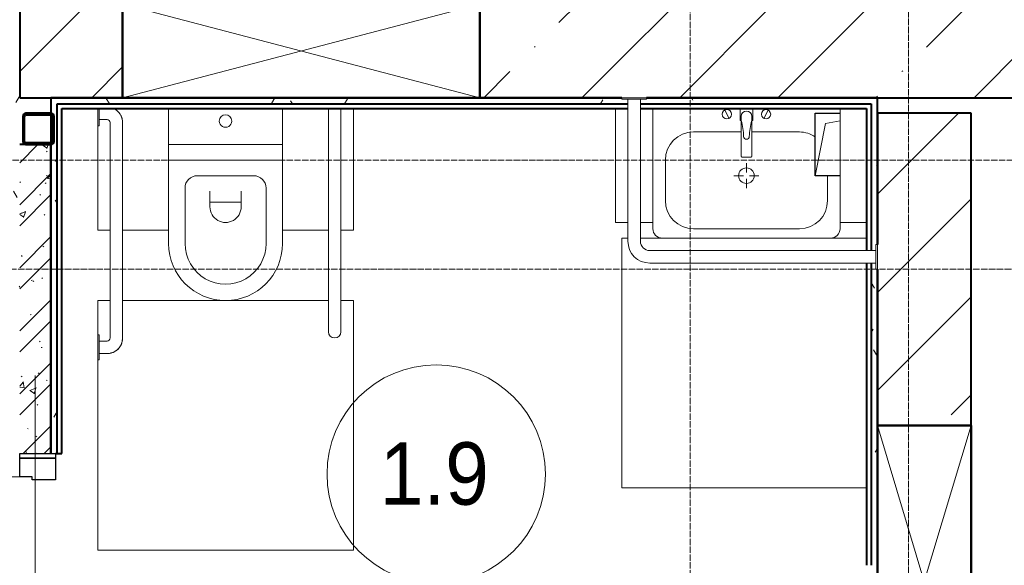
# Model space of a CAD drawing. Header units: millimetres. Extents: x -135639 to 224623, y -383017 to -59102.
# Tile 404 of 494: x 76063 to 79220, y -134220 to -132472. Entities that reach past the tile are written whole.
import ezdxf

# ---------------------------------------------------------------- set-up
doc = ezdxf.new("R2010")
doc.units = ezdxf.units.MM
doc.linetypes.add('Линия сетки', pattern=[25, 20, -2.5, 0, -2.5])
for name, color, linetype, lineweight in [('A-000-M_MASS', 7, 'Continuous', 18), ('A-010-A_ROOM', 7, 'Continuous', 20), ('A-200-M_WALL', 7, 'Continuous', 18), ('A-200-M_WALL_EXT', 7, 'Continuous', 18), ('A-200-M_WALL_INT', 7, 'Continuous', 18), ('A-200-M_WALL_PAT', 7, 'Continuous', 40), ('A-314-M_WINDOW', 7, 'Continuous', 18), ('A-325-M_DOOR', 7, 'Continuous', 18), ('A-325-M_DOOR__FRAME', 7, 'Continuous', 30), ('A-325-M_DOOR_PANEL', 7, 'Continuous', 30), ('A-700-M_FFE', 7, 'Continuous', 18), ('M-520-M_DRAINAGE_FW', 7, 'Continuous', 18), ('S-280-M_COLUMN', 7, 'Continuous', 18), ('S-280-M_STRUCT_FRAME', 7, 'Continuous', 18), ('Z-030-M_GRID', 7, 'Continuous', 9), ('Z-060-M_DETAIL', 7, 'Continuous', 18)]:
    doc.layers.add(name, color=color, linetype=linetype, lineweight=lineweight)
doc.styles.add('Arial_2', font='arial.ttf', dxfattribs={"width": 0.9, "height": 400})
pattern_1 = [(0, (0, 0), (406.4, 101.6), [33.528, -271.272, 33.528, -271.272, -1625.6]), (0, (0, 0), (406.4, 101.6), [-609.6, 33.528, -576.072, 33.528, -271.272, -711.2]), (0, (0, 0), (406.4, 101.6), [-1524, 33.528, -169.672, 33.528, -474.472]), (120, (152.4, 50.8), (-291.18818, 301.15272), [33.528, -271.272, 33.528, -271.272, -1625.6]), (120, (152.4, 50.8), (-291.18818, 301.15272), [-609.6, 33.528, -576.072, 33.528, -271.272, -711.2]), (120, (152.4, 50.8), (-291.18818, 301.15272), [-1524, 33.528, -169.672, 33.528, -474.472]), (240, (203.2, 254), (-115.21182, -402.75272), [33.528, -271.272, 33.528, -271.272, -1625.6]), (240, (203.2, 254), (-115.21182, -402.75272), [-609.6, 33.528, -576.072, 33.528, -271.272, -711.2]), (240, (203.2, 254), (-115.21182, -402.75272), [-1524, 33.528, -169.672, 33.528, -474.472])]
pattern_2 = [(45, (0, 0), (-314.309, 314.309), []), (45, (314.3, 0), (-314.309, 314.309), [555.625, -111.125, 3.353, -107.772])]

# ---------------------------------------------------------------- blocks, each defined once
blk = doc.blocks.new('101_Дверь_Однопольная - _ПЧ_Мет_900х2000_Служеб помещения_Выпадающий порог_EI30_Пр-4457152-B1_-7_650_')
at = {"layer": 'A-325-M_DOOR', "color": 253, "lineweight": 30, "true_color": 0xaaaaaa}
for p, q in [((-550, 50), (-535, 50)), ((-550, -65), (-550, 50)), ((-535, 50), (-535, -65)), ((535, -65), (535, 50)), ((535, 50), (550, 50)), ((550, 50), (550, -65)), ((-535, -65), (-550, -65)), ((550, -65), (535, -65))]:
    blk.add_line(p, q, dxfattribs=at)
at = {"layer": 'A-325-M_DOOR__FRAME', "color": 253, "true_color": 0xaaaaaa}
for p, q in [((-535, 50), (-475, 50)), ((-535, -65), (-535, 50)), ((-475, 50), (-475, 10)), ((475, 50), (535, 50)), ((475, 10), (475, 50)), ((535, 50), (535, -65)), ((-475, 10), (-465, 10)), ((-465, 10), (-465, -65)), ((465, 10), (475, 10)), ((465, -65), (465, 10)), ((-465, -65), (-535, -65)), ((535, -65), (465, -65))]:
    blk.add_line(p, q, dxfattribs=at)
at = {"layer": 'A-325-M_DOOR_PANEL', "color": 253, "true_color": 0xaaaaaa}
for p, q in [((-475, 1000), (-435, 1000)), ((-475, 50), (-475, 1000)), ((-435, 1000), (-435, 50)), ((-435, 50), (-475, 50))]:
    blk.add_line(p, q, dxfattribs=at)
blk.add_arc((-475, 50), 950, 0, 90, dxfattribs=at)
blk = doc.blocks.new('Унитаз напольный_МГН - Унитаз МГН_Стойка_Поручень_----2663531-B1_-7_650_')
at = {"layer": 'M-520-M_DRAINAGE_FW', "color": 253, "true_color": 0xaaaaaa}
for p, q in [((405, 640), (410, 640)), ((405, 560), (405, 640)), ((410, 640), (410, 560)), ((380, 620), (405, 620)), ((405, 620), (405, 580)), ((330, 450), (330, 570)), ((370, 570), (370, 450)), ((405, 580), (380, 580)), ((-370, 0), (-370, 550)), ((-330, 550), (-330, 0)), ((410, 560), (405, 560)), ((330, 0), (330, 450)), ((370, 450), (370, 0)), ((-182.5, 0), (-182.5, 267.5)), ((-130, 267.5), (-130, 90)), ((130, 90), (130, 267.5)), ((182.5, 267.5), (182.5, 0)), ((-50, 150), (-50, 100)), ((-50, 135), (50, 135)), ((50, 100), (50, 150)), ((-90, 50), (90, 50)), ((-370, -165), (-370, 0)), ((-330, 0), (-330, -165)), ((182.5, 0), (-182.5, 0)), ((-182.5, -50), (-182.5, 0)), ((-182.5, 0), (182.5, 0)), ((182.5, 0), (182.5, -50)), ((330, -120), (330, 0)), ((370, 0), (370, -120)), ((-182.5, -50), (182.5, -50)), ((-182.5, -165), (-182.5, -50)), ((182.5, -50), (-182.5, -50)), ((182.5, -50), (182.5, -165)), ((405, -110), (410, -110)), ((405, -165), (405, -110)), ((410, -110), (410, -165)), ((380, -130), (405, -130)), ((405, -130), (405, -165))]:
    blk.add_line(p, q, dxfattribs=at)
at = {"layer": 'M-520-M_DRAINAGE_FW', "color": 253, "true_color": 0xaaaaaa, "flags": 128}
for points in [[(380, 620), (378, 620), (376, 619.8), (374, 619.6), (372, 619.4), (370.1, 619), (368.1, 618.6), (366.2, 618.1), (364.3, 617.5), (362.4, 616.8), (360.5, 616.1), (358.7, 615.2), (356.9, 614.3), (355.2, 613.4), (353.4, 612.4), (351.8, 611.3), (350.1, 610.1), (348.6, 608.9), (347, 607.6), (345.6, 606.2), (344.1, 604.8), (342.8, 603.4), (341.5, 601.9), (340.2, 600.3), (339, 598.7), (337.9, 597), (336.9, 595.3), (335.9, 593.6), (335, 591.8), (334.2, 590), (333.4, 588.1), (332.7, 586.2), (332.1, 584.3), (331.6, 582.4), (331.1, 580.5), (330.7, 578.5), (330.4, 576.5), (330.2, 574.5), (330.1, 572.5), (330, 570.5)], [(330, -120), (330, -122), (330.2, -124), (330.4, -126), (330.6, -128), (331, -129.9), (331.4, -131.9), (331.9, -133.8), (332.5, -135.7), (333.2, -137.6), (333.9, -139.5), (334.8, -141.3), (335.7, -143.1), (336.6, -144.8), (337.6, -146.6), (338.7, -148.2), (339.9, -149.9), (341.1, -151.4), (342.4, -153), (343.8, -154.4), (345.2, -155.9), (346.6, -157.2), (348.1, -158.5), (349.7, -159.8), (351.3, -161), (353, -162.1), (354.7, -163.1), (356.4, -164.1), (358.2, -165)]]:
    blk.add_lwpolyline(points, dxfattribs=at)
at = {"layer": 'M-520-M_DRAINAGE_FW', "color": 253, "true_color": 0xaaaaaa}
for centre, radius, start, end in [((380, 570), 50, 90, 180), ((-350, 550), 20, 0, 180), ((380, 570), 10, 90, 180), ((0, 267.5), 182.5, 0, 180), ((0, 267.5), 130, 360, 180), ((0, 150), 50, 360, 180), ((-90, 90), 40, 180, 270), ((90, 90), 40, 270, 360), ((0, -125), 20, 360, 180), ((0, -125), 20, 180, 360), ((380, -120), 50, 180, 245.1013), ((380, -120), 10, 180, 270)]:
    blk.add_arc(centre, radius, start, end, dxfattribs=at)
blk = doc.blocks.new('MR_Зона обслуживания - MR_Зона обслуживания-2663535-B1_-7_650_')
at = {"layer": 'A-700-M_FFE', "color": 253, "lineweight": 9, "true_color": 0xaaaaaa}
for p, q in [((410, 800), (-410, 800)), ((-410, 800), (-410, 0)), ((410, 190), (410, 800)), ((410, 0), (410, 110)), ((-410, 0), (-370, 0)), ((-330, 0), (330, 0)), ((370, 0), (410, 0))]:
    blk.add_line(p, q, dxfattribs=at)
blk = doc.blocks.new('MR_Зона обслуживания - MR_Зона обслуживания-2663536-B1_-7_650_')
at = {"layer": 'A-700-M_FFE', "color": 253, "lineweight": 9, "true_color": 0xaaaaaa}
for p, q in [((33.75, 425), (-113.75, 425)), ((113.75, 425), (73.75, 425)), ((113.75, 90), (113.75, 425))]:
    blk.add_line(p, q, dxfattribs=at)
blk = doc.blocks.new('MR_Зона обслуживания - MR_Зона обслуживания-V22-B1_-7_650_')
at = {"layer": 'A-700-M_FFE', "color": 253, "lineweight": 9, "true_color": 0xaaaaaa}
for p, q in [((-73.8, 425), (-113.8, 425)), ((-113.8, 425), (-113.8, 35)), ((113.8, 425), (-33.8, 425))]:
    blk.add_line(p, q, dxfattribs=at)
blk = doc.blocks.new('МГН_Раковина - Тумба-умывальник_600_Угловая-2562004-B1_-7_650_')
at = {"layer": 'M-520-M_DRAINAGE_FW', "color": 253, "true_color": 0xaaaaaa}
for p, q in [((-320, 0), (-400, 0)), ((-400, 0), (-400, -5)), ((-320, -5), (-320, 0)), ((-400, -5), (-320, -5)), ((-340, -5), (-380, -5)), ((-380, -5), (-380, -460)), ((-340, -460), (-340, -5)), ((-300, -20), (300, -20)), ((-69.7, -39.8), (-55.6, -66.3)), ((-20, -35), (-20, -73.1)), ((-17, -60), (-17, -73.1)), ((17, -73.1), (17, -60)), ((20, -73.1), (20, -35)), ((69.7, -39.8), (55.6, -66.3)), ((-20, -73.1), (-17, -73.1)), ((-17, -73.1), (-17, -187.9)), ((17, -187.9), (17, -73.1)), ((17, -73.1), (20, -73.1)), ((-17, -110), (-170, -110)), ((170, -110), (17, -110)), ((-260, -200), (-260, -330)), ((-14, -190.9), (14, -190.9)), ((0, -210), (0, -240)), ((-10, -250), (-40, -250)), ((40, -250), (10, -250)), ((260, -330), (260, -250)), ((0, -290), (0, -260)), ((-300, -400), (-300, -420)), ((300, -420), (300, -400)), ((-170, -420), (170, -420)), ((420, -470), (415, -470)), ((415, -470), (415, -550)), ((420, -550), (420, -470)), ((415, -490), (-310, -490)), ((415, -530), (415, -490)), ((-310, -530), (415, -530)), ((415, -550), (420, -550))]:
    blk.add_line(p, q, dxfattribs=at)
for centre, radius, start, end in [((-62.7, -53.1), 15, 360, 180), ((-62.7, -53.1), 15, 180, 360), ((0, -60), 17, 360, 180), ((62.7, -53.1), 15, 360, 180), ((62.7, -53.1), 15, 180, 360), ((-217.6, -129.9), 208.5, 1.5946, 15.8177), ((217.6, -129.9), 208.5, 164.1823, 178.4054), ((-170, -200), 90, 90, 180), ((0, -124.1), 9.19, 180, 360), ((170, -200), 90, 55.9763, 90), ((-14, -187.9), 3, 180, 270), ((-14, -187.9), 3, 195, 255), ((14, -187.9), 3, 270, 0), ((14, -187.9), 3, 285, 345), ((0, -250), 25, 0, 180), ((0, -250), 25, 180, 0), ((-170, -330), 90, 180, 270), ((170, -330), 90, 270, 360), ((-270, -420), 30, 180, 270), ((270, -420), 30, 270, 360), ((-310, -460), 70, 180, 270), ((-310, -460), 30, 180, 270)]:
    blk.add_arc(centre, radius, start, end, dxfattribs=at)
blk = doc.blocks.new('MR_Зона обслуживания - MR_Зона обслуживания-2663538-B1_-7_650_')
at = {"layer": 'A-700-M_FFE', "color": 253, "lineweight": 9, "true_color": 0xaaaaaa}
for p, q in [((-380, 0), (-400, 0)), ((-400, 0), (-400, -800)), ((385, 0), (-340, 0)), ((-400, -800), (385, -800))]:
    blk.add_line(p, q, dxfattribs=at)
blk = doc.blocks.new('MR_Зона обслуживания - MR_Зона обслуживания-2663539-B1_-7_650_')
at = {"layer": 'A-700-M_FFE', "color": 253, "lineweight": 9, "true_color": 0xaaaaaa}
for p, q in [((-60, -35), (-60, -400)), ((-60, -400), (25, -400))]:
    blk.add_line(p, q, dxfattribs=at)
blk = doc.blocks.new('MR_Зона обслуживания - MR_Зона обслуживания-V23-B1_-7_650_')
at = {"layer": 'A-700-M_FFE', "color": 253, "lineweight": 9, "true_color": 0xaaaaaa}
for p, q in [((-60, -35), (-60, -400)), ((60, -400), (60, -35)), ((-60, -400), (-20, -400)), ((20, -400), (60, -400))]:
    blk.add_line(p, q, dxfattribs=at)
blk = doc.blocks.new('ПР - _ПЧ_1100_200_Оп250-250_Шаг300_Арм16_Арм10-3252205-B1_-7_650_')
at = {"layer": 'S-280-M_STRUCT_FRAME', "color": 21, "true_color": 0xffaaaa}
for p, q in [((-800, 0), (800, 0)), ((-800, 0), (-550, 0)), ((-465, 0), (465, 0)), ((-465, 0), (465, 0)), ((550, 0), (800, 0))]:
    blk.add_line(p, q, dxfattribs=at)
blk = doc.blocks.new('Труба квадратного сечения _ТУ 36-2287-80_-Колонна - Ф-2_труба100x6-3863518-B1_-7_650_')
at = {"layer": 'S-280-M_COLUMN', "lineweight": 9, "true_color": 0xaaaaaa}
h = blk.add_hatch(dxfattribs=at)
h.set_pattern_fill('FP_17', color=253, style=0, pattern_type=2)
h.set_pattern_definition([(45, (-84270, -60010), (-251.4472, 251.4472), []), (45, (-84270, -59629), (-251.4472, 251.4472), [])])
h.paths.add_polyline_path([(30, -60), (37.1, -57.1), (40, -50), (40, 30), (37.1, 37.1), (30, 40), (-50, 40), (-57.1, 37.1), (-60, 30), (-60, -50), (-57.1, -57.1), (-50, -60)])
h.paths.add_polyline_path([(29, -55), (-49, -55), (-53.2, -53.2), (-55, -49), (-55, 29), (-53.2, 33.2), (-49, 35), (29, 35), (33.2, 33.2), (35, 29), (35, -49), (33.2, -53.2)])
at = {"layer": 'S-280-M_COLUMN', "color": 253, "lineweight": 40, "true_color": 0xaaaaaa}
for p, q in [((30, 40), (-50, 40)), ((-49, 35), (29, 35)), ((-60, 30), (-60, -50)), ((-55, -49), (-55, 29)), ((35, 29), (35, -49)), ((40, -50), (40, 30)), ((-50, -60), (30, -60)), ((29, -55), (-49, -55))]:
    blk.add_line(p, q, dxfattribs=at)
for centre, radius, start, end in [((-50, 30), 10, 90, 180), ((-49, 29), 6, 90, 180), ((29, 29), 6, 0, 90), ((30, 30), 10, 0, 90), ((-50, -50), 10, 180, 270), ((-49, -49), 6, 180, 270), ((29, -49), 6, 270, 0), ((30, -50), 10, 270, 360)]:
    blk.add_arc(centre, radius, start, end, dxfattribs=at)
blk = doc.blocks.new('135_SLK_GD_AR_rvt-1-B1_-7_650_')
at = {"layer": 'A-200-M_WALL_PAT', "lineweight": 9, "true_color": 0xaaaaaa}
h = blk.add_hatch(dxfattribs=at)
h.set_pattern_fill('FP_11', color=253, style=0, pattern_type=2)
h.set_pattern_definition(pattern_1)
h.paths.add_polyline_path([(84200, 57750), (84200, 57860), (84180, 57860), (84180, 57750)])
h.paths.add_polyline_path([(84180, 58960), (84200, 58960), (84200, 60600), (84180, 60600), (84180, 59030.8)])
h.paths.add_polyline_path([(84200, 61500), (84200, 61620), (84180, 61620), (84180, 61500)])
h = blk.add_hatch(dxfattribs=at)
h.set_pattern_fill('FP_11', color=253, style=0, pattern_type=2)
h.set_pattern_definition(pattern_1)
h.paths.add_polyline_path([(85675, 60080), (86100, 60080), (86100, 60100), (84300, 60100), (84300, 60080), (85455.8, 60080)])
h = blk.add_hatch(dxfattribs=at)
h.set_pattern_fill('FP_11', color=253, style=0, pattern_type=2)
h.set_pattern_definition(pattern_1)
h.paths.add_polyline_path([(84320, 57730), (84320, 57860), (84300, 57860), (84300, 57730)])
h.paths.add_polyline_path([(84320, 58960), (84320, 60080), (84300, 60080), (84300, 60050), (84307.1, 60047.1), (84310, 60039), (84310, 59960), (84307.1, 59952.9), (84300, 59950), (84300, 58960), (84315, 58960)])
h.paths.add_polyline_path([(84300, 59955.4), (84303.2, 59956.8), (84305, 59961), (84304.6, 60040), (84303.2, 60043.2), (84300, 60044.6), (84300, 59956.8)])
h = blk.add_hatch(dxfattribs=at)
h.set_pattern_fill('FP_11', color=253, style=0, pattern_type=2)
h.set_pattern_definition(pattern_1)
h.paths.add_polyline_path([(86100, 60080), (86150, 60080), (86150, 60095), (86130, 60095), (86130, 60100), (86100, 60100), (86100, 60095)])
h.paths.add_polyline_path([(86600, 60080), (86600, 60100), (86210, 60100), (86210, 60095), (86190, 60095), (86190, 60080), (86397.3, 60080)])
h = blk.add_hatch(dxfattribs=at)
h.set_pattern_fill('FP_11', color=253, style=0, pattern_type=2)
h.set_pattern_definition(pattern_1)
h.paths.add_polyline_path([(86930, 58601.6), (86950, 58601.6), (86950, 59550), (86945, 59550), (86945, 59570), (86930, 59570), (86930, 59030.8)])
h.paths.add_polyline_path([(86930, 59610), (86945, 59610), (86945, 59630), (86950, 59630), (86950, 60100), (86930, 60100), (86930, 59696.2)])
h = blk.add_hatch(dxfattribs=at)
h.set_pattern_fill('FP_1', color=253, style=0, pattern_type=2)
h.set_pattern_definition([(50, (0, 0), (218.62117, -19.1268), [22.86, -251.46]), (355, (0, 0), (-42.29187, 229.2684), [18.288, -201.168]), (100.451, (18.22, -1.6), (176.33107, 210.13963), [19.428, -213.708]), (46.184, (0, 60.96), (325.29495, -50.45164), [34.29, -377.19]), (96.636, (27.1, 56.76), (284.883, 296.9127), [29.142, -320.562]), (351.184, (0, 60.96), (284.8858, 296.9107), [27.432, -301.752]), (21, (30.48, 45.72), (181.93753, -122.71832), [22.86, -251.46]), (326, (30.48, 45.72), (74.16223, 221.0262), [18.288, -201.168]), (71.451, (45.64, 35.5), (256.10035, 98.30526), [19.428, -213.708]), (37.5, (0, 0), (3.70639, 101.465895), [3.353, -195.377, 3.353, -200.863, -201.93]), (37.5, (0, 0), (3.70639, 101.465895), [-402.946, 3.353, -198.577]), (7.5, (0, 0), (80.18358, 120.21653), [3.353, -113.081, 3.353, -190.805, -76.962]), (7.5, (0, 0), (80.18358, 120.21653), [-310.591, 3.353, -73.609]), (327.5, (-67.97, 0), (162.708646, -6.87497), [3.353, -72.847, 3.353, -234.391, -315.468]), (327.5, (-67.97, 0), (162.708646, -6.87497), [-313.944, 3.353, -312.115]), (317.5, (-98.45, 0), (177.75468, 30.51183), [3.353, -95.707, 3.353, -154.534, -224.028]), (317.5, (-98.45, 0), (177.75468, 30.51183), [-256.946, 3.353, -220.675])])
h.paths.add_polyline_path([(84200, 57730), (84300, 57730), (84300, 57860), (84200, 57860), (84200, 57755)])
h.paths.add_polyline_path([(84300, 58960), (84299, 59950), (84200, 59950), (84200, 58960)])
h = blk.add_hatch(dxfattribs=at)
h.set_pattern_fill('FP_2', color=253, style=0, pattern_type=2)
h.set_pattern_definition([(45, (0, 0), (-101.02788, 101.02788), []), (45, (67.35, 0), (-101.02788, 101.02788), [])])
h.paths.add_polyline_path([(84200, 57730), (84300, 57730), (84300, 57860), (84200, 57860), (84200, 57755)])
h.paths.add_polyline_path([(84300, 58960), (84299, 59950), (84200, 59950), (84200, 58960)])
at = {"layer": 'A-200-M_WALL', "color": 253, "lineweight": 40, "true_color": 0xaaaaaa}
for p, q in [((84320, 60080), (86100, 60080)), ((84320, 60065), (84320, 60080)), ((86100, 60080), (86150, 60080)), ((86190, 60080), (86600, 60080)), ((86600, 60080), (86851.6, 60080)), ((86851.6, 60080), (86915, 60080)), ((86915, 60080), (86930, 60080)), ((86930, 60080), (86930, 59610)), ((84320, 58960), (84320, 60065)), ((84300, 58960), (84300, 59950)), ((84300, 59950), (84300, 58960)), ((86930, 59570), (86930, 58601.6))]:
    blk.add_line(p, q, dxfattribs=at)
at = {"layer": 'A-200-M_WALL_INT', "color": 253, "lineweight": 40, "true_color": 0xaaaaaa}
for p, q in [((84530, 60100), (84300, 60100)), ((84300, 60100), (84300, 60080)), ((84300, 60080), (84300, 60065)), ((86100, 60100), (85675, 60100)), ((86130, 60100), (86100, 60100)), ((86600, 60100), (86210, 60100)), ((86851.6, 60100), (86600, 60100)), ((86915, 60100), (86851.6, 60100)), ((86930, 60100), (86915, 60100)), ((86950, 60100), (86930, 60100)), ((86950, 59630), (86950, 60100)), ((84300, 60065), (84300, 60050)), ((84300, 60044.6), (84300, 59955.4)), ((84335, 60065), (86100, 60065)), ((84335, 58960), (84335, 60065)), ((86100, 60065), (86150, 60065)), ((86190, 60065), (86600, 60065)), ((86600, 60065), (86851.6, 60065)), ((86851.6, 60065), (86915, 60065)), ((86915, 60065), (86915, 59610)), ((84220, 59950), (84200, 59950)), ((86915, 59570), (86915, 58601.6)), ((86950, 59050), (86950, 59550)), ((84315, 58960), (84335, 58960))]:
    blk.add_line(p, q, dxfattribs=at)
at = {"layer": 'A-325-M_DOOR', "color": 253, "lineweight": 18, "true_color": 0xaaaaaa, "rotation": 89.99999999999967}
blk.add_blockref('101_Дверь_Однопольная - _ПЧ_Мет_900х2000_Служеб помещения_Выпадающий порог_EI30_Пр-4457152-B1_-7_650_', (84250, 58410), dxfattribs=at)
at = {"layer": 'A-700-M_FFE', "color": 253, "lineweight": 18, "true_color": 0xaaaaaa, "rotation": 180}
for name, p in [('MR_Зона обслуживания - MR_Зона обслуживания-V22-B1_-7_650_', (85156.3, 60100)), ('MR_Зона обслуживания - MR_Зона обслуживания-2663536-B1_-7_650_', (84563.8, 60100)), ('MR_Зона обслуживания - MR_Зона обслуживания-2663535-B1_-7_650_', (84860, 59450))]:
    blk.add_blockref(name, p, dxfattribs=at)
at = {"layer": 'A-700-M_FFE', "color": 253, "lineweight": 18, "true_color": 0xaaaaaa}
for name, p in [('MR_Зона обслуживания - MR_Зона обслуживания-V23-B1_-7_650_', (86170, 60100)), ('MR_Зона обслуживания - MR_Зона обслуживания-2663539-B1_-7_650_', (86890, 60100)), ('MR_Зона обслуживания - MR_Зона обслуживания-2663538-B1_-7_650_', (86530, 59650))]:
    blk.add_blockref(name, p, dxfattribs=at)
at = {"layer": 'M-520-M_DRAINAGE_FW', "color": 253, "lineweight": 18, "true_color": 0xaaaaaa}
blk.add_blockref('МГН_Раковина - Тумба-умывальник_600_Угловая-2562004-B1_-7_650_', (86530, 60100), dxfattribs=at)
at = {"layer": 'M-520-M_DRAINAGE_FW', "color": 253, "lineweight": 18, "true_color": 0xaaaaaa, "rotation": 180}
blk.add_blockref('Унитаз напольный_МГН - Унитаз МГН_Стойка_Поручень_----2663531-B1_-7_650_', (84860, 59900), dxfattribs=at)
at = {"layer": 'S-280-M_COLUMN', "color": 253, "lineweight": 18, "true_color": 0xaaaaaa}
blk.add_blockref('Труба квадратного сечения _ТУ 36-2287-80_-Колонна - Ф-2_труба100x6-3863518-B1_-7_650_', (84270, 60010), dxfattribs=at)
at = {"layer": 'S-280-M_STRUCT_FRAME', "color": 253, "lineweight": 18, "true_color": 0xaaaaaa, "rotation": 89.99999999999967}
blk.add_blockref('ПР - _ПЧ_1100_200_Оп250-250_Шаг300_Арм16_Арм10-3252205-B1_-7_650_', (84250, 58410), dxfattribs=at)
blk = doc.blocks.new('ADSK_ОбобщеннаяМодель_ОтверстиеПрямоугольное_вПерекрытии - ADSK_ОтверстиеПрямоугольное_вПерекрытии-V261-B1_-7_650_')
at = {"layer": 'A-000-M_MASS', "color": 253, "lineweight": 30, "true_color": 0xaaaaaa}
for p, q in [((-100, -100), (-100, 100)), ((-100, 100), (-20, 100)), ((-20, -100), (-100, -100))]:
    blk.add_line(p, q, dxfattribs=at)
at = {"layer": 'A-000-M_MASS', "color": 253, "true_color": 0xaaaaaa}
for p, q in [((-100, -100), (-66.7, 66.7)), ((-66.7, 66.7), (-20, 76))]:
    blk.add_line(p, q, dxfattribs=at)
blk = doc.blocks.new('231_Отверстие прямоуг _Окно_Стена_ - Отверстие-2041992-B1_-7_650_')
at = {"layer": 'A-314-M_WINDOW', "color": 253, "lineweight": 50, "true_color": 0xaaaaaa}
for p, q in [((-375, -150), (-375, 150)), ((-375, 150), (625, 150)), ((625, 150), (625, -150)), ((625, -150), (-375, -150))]:
    blk.add_line(p, q, dxfattribs=at)
at = {"layer": 'Z-060-M_DETAIL', "color": 253, "true_color": 0xaaaaaa}
for p, q in [((-375, 150), (-375, -150)), ((625, 150), (-375, 150)), ((625, 150), (-375, -150)), ((-375, 150), (625, -150)), ((625, 150), (625, -150)), ((-375, -150), (625, -150))]:
    blk.add_line(p, q, dxfattribs=at)
blk = doc.blocks.new('135_SLK_GD_KR_rvt-1-B1_-7_650_')
at = {"layer": 'A-200-M_WALL_PAT', "lineweight": 9, "true_color": 0xaaaaaa}
h = blk.add_hatch(dxfattribs=at)
h.set_pattern_fill('FP_20', color=253, style=0, pattern_type=2)
h.set_pattern_definition(pattern_2)
h.paths.add_polyline_path([(87250, 46100), (87250, 51450), (86950, 51450), (86950, 46100)])
h.paths.add_polyline_path([(87250, 52450), (87250, 58050), (86950, 58050), (86950, 52450)])
h.paths.add_polyline_path([(87250, 59050), (87250, 60050), (86950, 60050), (86950, 59050)])
at = {"layer": 'A-200-M_WALL_EXT', "color": 253, "lineweight": 40, "true_color": 0xaaaaaa}
for p, q in [((86950, 60050), (86950, 59630)), ((87250, 60050), (86950, 60050)), ((87250, 59050), (87250, 60050)), ((86950, 59550), (86950, 59050))]:
    blk.add_line(p, q, dxfattribs=at)
at = {"layer": 'A-000-M_MASS', "color": 253, "lineweight": 18, "true_color": 0xaaaaaa}
blk.add_blockref('ADSK_ОбобщеннаяМодель_ОтверстиеПрямоугольное_вПерекрытии - ADSK_ОтверстиеПрямоугольное_вПерекрытии-V261-B1_-7_650_', (86850, 59950), dxfattribs=at)
at = {"layer": 'A-314-M_WINDOW', "color": 253, "lineweight": 18, "true_color": 0xaaaaaa, "rotation": 89.99999999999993}
blk.add_blockref('231_Отверстие прямоуг _Окно_Стена_ - Отверстие-2041992-B1_-7_650_', (87100, 58425), dxfattribs=at)
blk = doc.blocks.new('231_Отверстие прямоуг _Окно_Стена_ - Отверстие-2266810-B1_-7_650_')
at = {"layer": 'A-314-M_WINDOW', "color": 253, "lineweight": 50, "true_color": 0xaaaaaa}
for p, q in [((-447.5, -150), (-447.5, 150)), ((-447.5, 150), (697.5, 150)), ((697.5, 150), (697.5, -150)), ((697.5, -150), (-447.5, -150))]:
    blk.add_line(p, q, dxfattribs=at)
at = {"layer": 'Z-060-M_DETAIL', "color": 253, "true_color": 0xaaaaaa}
for p, q in [((-447.5, 150), (-447.5, -150)), ((697.5, 150), (-447.5, 150)), ((697.5, 150), (-447.5, -150)), ((-447.5, 150), (697.5, -150)), ((697.5, 150), (697.5, -150)), ((-447.5, -150), (697.5, -150))]:
    blk.add_line(p, q, dxfattribs=at)
blk = doc.blocks.new('135_SLK_K1-2-3_KR_rvt-1-B1_-7_650_')
at = {"layer": 'A-200-M_WALL_PAT', "lineweight": 9, "true_color": 0xaaaaaa}
h = blk.add_hatch(dxfattribs=at)
h.set_pattern_fill('FP_20', color=253, style=0, pattern_type=2)
h.set_pattern_definition(pattern_2)
h.paths.add_polyline_path([(85675, 60100), (86100, 60100), (86100, 60400), (85675, 60400), (85675, 60361.5)])
h.paths.add_polyline_path([(84530, 60100), (84530, 60400), (84200, 60400), (84200, 60100), (84514.3, 60100)])
h = blk.add_hatch(dxfattribs=at)
h.set_pattern_fill('FP_20', color=253, style=0, pattern_type=2)
h.set_pattern_definition(pattern_2)
h.paths.add_polyline_path([(89050, 60100), (89700, 60100), (89700, 60400), (89050, 60400)])
h.paths.add_polyline_path([(86868.1, 60100), (87850, 60100), (87850, 60400), (86600, 60400), (86600, 60100)])
at = {"layer": 'S-280-M_COLUMN', "lineweight": 9, "true_color": 0xaaaaaa}
h = blk.add_hatch(dxfattribs=at)
h.set_pattern_fill('FP_20', color=253, style=0, pattern_type=2)
h.set_pattern_definition(pattern_2)
h.paths.add_polyline_path([(86100, 60100), (86600, 60100), (86600, 60600), (86100, 60600), (86100, 60361.5)])
at = {"layer": 'A-200-M_WALL_EXT', "color": 253, "lineweight": 40, "true_color": 0xaaaaaa}
for p, q in [((84200, 60400), (84200, 60100)), ((84200, 60100), (84530, 60100)), ((85675, 60100), (86100, 60100)), ((86600, 60100), (87850, 60100))]:
    blk.add_line(p, q, dxfattribs=at)
at = {"layer": 'S-280-M_COLUMN', "color": 253, "lineweight": 40, "true_color": 0xaaaaaa}
for p, q in [((86100, 60100), (86130, 60100)), ((86210, 60100), (86600, 60100))]:
    blk.add_line(p, q, dxfattribs=at)
at = {"layer": 'A-314-M_WINDOW', "color": 253, "lineweight": 18, "true_color": 0xaaaaaa}
blk.add_blockref('231_Отверстие прямоуг _Окно_Стена_ - Отверстие-2266810-B1_-7_650_', (84977.5, 60250), dxfattribs=at)
blk = doc.blocks.new('050_Марка_Помещение - Номер-620969-B1_-7_650_')
at = {"layer": 'A-010-A_ROOM', "color": 253, "true_color": 0xaaaaaa}
blk.add_circle((0, 0), 3.5, dxfattribs=at)
blk = doc.blocks.new('-1 эт')
at = {"layer": 'Z-030-M_GRID', "color": 253, "linetype": 'Линия сетки', "true_color": 0xaaaaaa}
for p, q in [((86350, -19695.8), (86350, 133719.9)), ((87050, -18431.1), (87050, 133719.9)), ((154678, 59900), (-3681.8, 59900)), ((155950.9, 59550), (-3681.7, 59550))]:
    blk.add_line(p, q, dxfattribs=at)
at = {"lineweight": 5}
for name in ['135_SLK_GD_KR_rvt-1-B1_-7_650_', '135_SLK_GD_AR_rvt-1-B1_-7_650_', '135_SLK_K1-2-3_KR_rvt-1-B1_-7_650_']:
    blk.add_blockref(name, (0, 0), dxfattribs=at)
at = {"layer": 'A-010-A_ROOM', "color": 253, "true_color": 0xaaaaaa, "xscale": 99.99999999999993, "yscale": 99.99999999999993, "zscale": 99.99999999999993}
blk.add_blockref('050_Марка_Помещение - Номер-620969-B1_-7_650_', (85535.3, 58894), dxfattribs=at)
at = {"layer": 'A-010-A_ROOM', "color": 253, "lineweight": 9, "true_color": 0xaaaaaa, "insert": (85354.6, 58995.7), "char_height": 200, "width": 432.911, "attachment_point": 1, "style": 'Arial_2'}
blk.add_mtext('1.9', dxfattribs=at)

msp = doc.modelspace()

# ---------------------------------------------------------------- block references
msp.add_blockref('-1 эт', (-8136.8, -192821.5))

doc.saveas('drawing.dxf')
